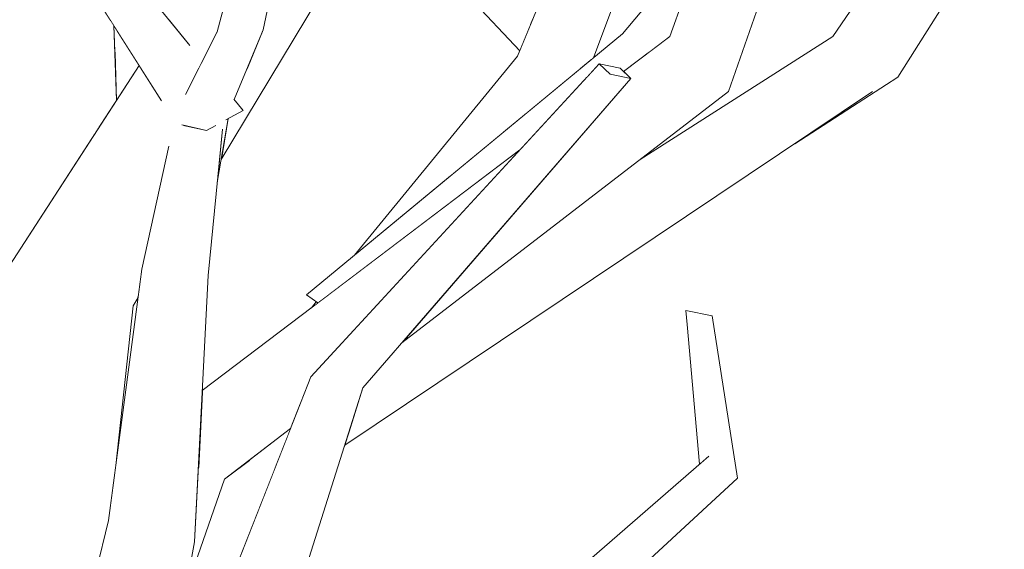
# Model space of a CAD drawing. Extents: x -289599 to -184549, y 66678 to 295474.
# Tile 407 of 656: x -261497 to -261349, y 71579 to 71659. Entities that reach past the tile are written whole.
import ezdxf

# ---------------------------------------------------------------- set-up
doc = ezdxf.new("R2010")
doc.units = 0
doc.header["$MEASUREMENT"] = 0
doc.linetypes.add('Wipeout_Contour', pattern=[1000, 0, -1000])
doc.layers.add('arch drzewa', color=8, linetype='Continuous')
doc.layers.add('arch drzewa_Nr_Pióra__4', color=8, linetype='Continuous', lineweight=9)

msp = doc.modelspace()

# ---------------------------------------------------------------- wipeouts: each hides what was drawn before it
at = {"color": 254, "linetype": 'Wipeout_Contour', "lineweight": 0, "ltscale": 1273422.603269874}
msp.add_wipeout([(-261483, 71658.91), (-261482.16, 71646.64), (-261482.04, 71646.83), (-261482.42, 71658)], dxfattribs=at).dxf.layer = 'arch drzewa'
at = {"color": 254, "linetype": 'Wipeout_Contour', "lineweight": 0, "ltscale": 1910016.857875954}
msp.add_wipeout([(-261462.54, 71653.36), (-261464.66, 71646.55), (-261464.59, 71646.66), (-261464.41, 71646.96), (-261464.38, 71646.93), (-261460, 71657.41)], dxfattribs=at).dxf.layer = 'arch drzewa'
at = {"color": 254, "linetype": 'Wipeout_Contour', "lineweight": 0, "ltscale": 1273347.573383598}
msp.add_wipeout([(-261466.11, 71642.45), (-261466.91, 71634.44), (-261465.24, 71644.05), (-261465.59, 71643.86)], dxfattribs=at).dxf.layer = 'arch drzewa'
at = {"color": 254, "linetype": 'Wipeout_Contour', "lineweight": 0, "ltscale": 1273455.71139091}
msp.add_wipeout([(-261502.53, 71641.28), (-261500.62, 71616.32), (-261500.09, 71618.96), (-261485.41, 71641.63)], dxfattribs=at).dxf.layer = 'arch drzewa'
at = {"color": 254, "linetype": 'Wipeout_Contour', "lineweight": 0, "ltscale": 954927.896095}
msp.add_wipeout([(-261448.35, 71605.24), (-261458.44, 71561.19), (-261445.02, 71603.59)], dxfattribs=at).dxf.layer = 'arch drzewa'
at = {"color": 254, "linetype": 'Wipeout_Contour', "lineweight": 0, "ltscale": 955021.55677}
msp.add_wipeout([(-261482.15, 71591.92), (-261482, 71593.08), (-261482, 71593.34)], dxfattribs=at).dxf.layer = 'arch drzewa'
at = {"color": 254, "linetype": 'Wipeout_Contour', "lineweight": 0, "ltscale": 954769.179997}
msp.add_wipeout([(-261410.54, 71569.89), (-261388.69, 71589.98), (-261393.01, 71593.32)], dxfattribs=at).dxf.layer = 'arch drzewa'
at = {"color": 254, "linetype": 'Wipeout_Contour', "lineweight": 0, "ltscale": 954986.352703}
msp.add_wipeout([(-261470.3, 71580.42), (-261483.25, 71583.65), (-261482.87, 71514.13)], dxfattribs=at).dxf.layer = 'arch drzewa'

# ---------------------------------------------------------------- next in the draw order: wipeouts: each hides what was drawn before it
at = {"color": 254, "linetype": 'Wipeout_Contour', "lineweight": 0, "ltscale": 955008.396825}
msp.add_wipeout([(-261460, 71657.41), (-261456.92, 71672), (-261458.89, 71672.46)], dxfattribs=at).dxf.layer = 'arch drzewa'
at = {"color": 254, "linetype": 'Wipeout_Contour', "lineweight": 0, "ltscale": 1273428.122118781}
msp.add_wipeout([(-261483, 71658.91), (-261485.64, 71663.07), (-261484.73, 71642.67), (-261482.16, 71646.64)], dxfattribs=at).dxf.layer = 'arch drzewa'
at = {"color": 254, "linetype": 'Wipeout_Contour', "lineweight": 0, "ltscale": 954870.23255}
msp.add_wipeout([(-261445.02, 71603.59), (-261404.74, 71650.07), (-261407.87, 71650.72)], dxfattribs=at).dxf.layer = 'arch drzewa'
at = {"color": 254, "linetype": 'Wipeout_Contour', "lineweight": 0, "ltscale": 955003.922529}
msp.add_wipeout([(-261478.25, 71621.43), (-261470.3, 71580.42), (-261468.29, 71620.45)], dxfattribs=at).dxf.layer = 'arch drzewa'
at = {"color": 254, "linetype": 'Wipeout_Contour', "lineweight": 0, "ltscale": 954934.12471}
msp.add_wipeout([(-261462.81, 71561.99), (-261458.44, 71561.19), (-261448.35, 71605.24)], dxfattribs=at).dxf.layer = 'arch drzewa'

# ---------------------------------------------------------------- next in the draw order: wipeouts: each hides what was drawn before it
at = {"color": 254, "linetype": 'Wipeout_Contour', "lineweight": 0, "ltscale": 1591802.778385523}
msp.add_wipeout([(-261489.32, 71668.94), (-261484.84, 71642.51), (-261484.73, 71642.67), (-261485.64, 71663.07), (-261487.5, 71666)], dxfattribs=at).dxf.layer = 'arch drzewa'
at = {"color": 254, "linetype": 'Wipeout_Contour', "lineweight": 0, "ltscale": 955008.645717}
msp.add_wipeout([(-261478.25, 71621.43), (-261483.25, 71583.65), (-261470.3, 71580.42)], dxfattribs=at).dxf.layer = 'arch drzewa'
at = {"color": 254, "linetype": 'Wipeout_Contour', "lineweight": 0, "ltscale": 954940.265731}
msp.add_wipeout([(-261452.85, 71605.22), (-261462.81, 71561.99), (-261448.35, 71605.24)], dxfattribs=at).dxf.layer = 'arch drzewa'

# ---------------------------------------------------------------- next in the draw order: wipeouts: each hides what was drawn before it
at = {"color": 254, "linetype": 'Wipeout_Contour', "lineweight": 0, "ltscale": 3183689.563935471}
msp.add_wipeout([(-261502.73, 71651.82), (-261502.53, 71641.28), (-261485.41, 71641.63), (-261484.84, 71642.51), (-261489.32, 71668.94), (-261495.21, 71678.48), (-261493.78, 71671.67), (-261496.25, 71667.97), (-261501.63, 71648.56), (-261502.36, 71650.82)], dxfattribs=at).dxf.layer = 'arch drzewa'
at = {"color": 254, "linetype": 'Wipeout_Contour', "lineweight": 0, "ltscale": 954900.281185}
msp.add_wipeout([(-261407.87, 71650.72), (-261448.35, 71605.24), (-261445.02, 71603.59)], dxfattribs=at).dxf.layer = 'arch drzewa'
at = {"color": 254, "linetype": 'Wipeout_Contour', "lineweight": 0, "ltscale": 1910036.195049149}
msp.add_wipeout([(-261471.93, 71643.04), (-261472.52, 71642.06), (-261468.29, 71620.45), (-261466.11, 71642.45), (-261467.36, 71642.89), (-261468.52, 71642.26)], dxfattribs=at).dxf.layer = 'arch drzewa'
at = {"color": 254, "linetype": 'Wipeout_Contour', "lineweight": 0, "ltscale": 1910058.363746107}
msp.add_wipeout([(-261494.1, 71611.84), (-261489.31, 71560.35), (-261488.85, 71560.9), (-261483.25, 71583.65), (-261482.15, 71591.92), (-261479.54, 71615.93)], dxfattribs=at).dxf.layer = 'arch drzewa'
at = {"color": 254, "linetype": 'Wipeout_Contour', "lineweight": 0, "ltscale": 954949.455788}
msp.add_wipeout([(-261468.82, 71564.56), (-261462.81, 71561.99), (-261452.85, 71605.22)], dxfattribs=at).dxf.layer = 'arch drzewa'

# ---------------------------------------------------------------- next in the draw order: linework, layer by layer
at = {"layer": 'arch drzewa_Nr_Pióra__4', "linetype": 'Continuous'}
msp.add_line((-261482, 71593.08), (-261482, 71593.34), dxfattribs=at)

# ---------------------------------------------------------------- next in the draw order: wipeouts: each hides what was drawn before it
at = {"color": 254, "linetype": 'Wipeout_Contour', "lineweight": 0, "ltscale": 1591683.748303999}
msp.add_wipeout([(-261466.11, 71642.45), (-261465.59, 71643.86), (-261465.61, 71643.85), (-261464.66, 71646.55), (-261462.54, 71653.36)], dxfattribs=at).dxf.layer = 'arch drzewa'
at = {"color": 254, "linetype": 'Wipeout_Contour', "lineweight": 0, "ltscale": 954879.053051}
msp.add_wipeout([(-261448.35, 71605.24), (-261407.87, 71650.72), (-261409.49, 71652.3)], dxfattribs=at).dxf.layer = 'arch drzewa'
at = {"color": 254, "linetype": 'Wipeout_Contour', "lineweight": 0, "ltscale": 1273365.379750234}
msp.add_wipeout([(-261478.25, 71621.43), (-261468.29, 71620.45), (-261472.52, 71642.06), (-261474.22, 71639.78)], dxfattribs=at).dxf.layer = 'arch drzewa'
at = {"color": 254, "linetype": 'Wipeout_Contour', "lineweight": 0, "ltscale": 955030.671688}
msp.add_wipeout([(-261479.54, 71615.93), (-261478.81, 71617.14), (-261478.76, 71617.55)], dxfattribs=at).dxf.layer = 'arch drzewa'
at = {"color": 254, "linetype": 'Wipeout_Contour', "lineweight": 0, "ltscale": 1591729.014239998}
msp.add_wipeout([(-261494.1, 71611.84), (-261502.75, 71535.38), (-261501.79, 71535.8), (-261495.36, 71547.64), (-261489.31, 71560.35)], dxfattribs=at).dxf.layer = 'arch drzewa'
at = {"color": 254, "linetype": 'Wipeout_Contour', "lineweight": 0, "ltscale": 1273302.909399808}
msp.add_wipeout([(-261470.3, 71580.42), (-261471.73, 71572.85), (-261465.81, 71589.85), (-261469.74, 71591.61)], dxfattribs=at).dxf.layer = 'arch drzewa'

# ---------------------------------------------------------------- next in the draw order: wipeouts: each hides what was drawn before it
at = {"color": 254, "linetype": 'Wipeout_Contour', "lineweight": 0, "ltscale": 955015.15353}
msp.add_wipeout([(-261466.11, 71642.45), (-261462.54, 71653.36), (-261466.93, 71657.1)], dxfattribs=at).dxf.layer = 'arch drzewa'
at = {"color": 254, "linetype": 'Wipeout_Contour', "lineweight": 0, "ltscale": 954910.24195}
msp.add_wipeout([(-261409.49, 71652.3), (-261452.85, 71605.22), (-261448.35, 71605.24)], dxfattribs=at).dxf.layer = 'arch drzewa'
at = {"color": 254, "linetype": 'Wipeout_Contour', "lineweight": 0, "ltscale": 955067.093328}
msp.add_wipeout([(-261502.75, 71535.38), (-261494.1, 71611.84), (-261500.09, 71618.96)], dxfattribs=at).dxf.layer = 'arch drzewa'
at = {"color": 254, "linetype": 'Wipeout_Contour', "lineweight": 0, "ltscale": 954956.10788}
msp.add_wipeout([(-261465.81, 71589.85), (-261455.89, 71597.47), (-261454.45, 71601.14)], dxfattribs=at).dxf.layer = 'arch drzewa'

# ---------------------------------------------------------------- next in the draw order: linework, layer by layer
at = {"layer": 'arch drzewa_Nr_Pióra__4', "linetype": 'Continuous'}
msp.add_line((-261498.54, 71521.54), (-261483.25, 71583.65), dxfattribs=at)

# ---------------------------------------------------------------- next in the draw order: wipeouts: each hides what was drawn before it
at = {"color": 254, "linetype": 'Wipeout_Contour', "lineweight": 0, "ltscale": 1273347.742492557}
msp.add_wipeout([(-261462.54, 71653.36), (-261460, 71657.41), (-261458.89, 71672.46), (-261459.02, 71672.49)], dxfattribs=at).dxf.layer = 'arch drzewa'
at = {"color": 254, "linetype": 'Wipeout_Contour', "lineweight": 0, "ltscale": 1910043.528122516}
msp.add_wipeout([(-261471.65, 71647.78), (-261471.55, 71647.03), (-261467.14, 71643.01), (-261467.36, 71642.89), (-261466.11, 71642.45), (-261466.93, 71657.1)], dxfattribs=at).dxf.layer = 'arch drzewa'
at = {"color": 254, "linetype": 'Wipeout_Contour', "lineweight": 0, "ltscale": 1273129.030906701}
msp.add_wipeout([(-261406.35, 71651.65), (-261409.49, 71652.3), (-261407.87, 71650.72), (-261404.74, 71650.07)], dxfattribs=at).dxf.layer = 'arch drzewa'
at = {"color": 254, "linetype": 'Wipeout_Contour', "lineweight": 0, "ltscale": 955008.157923}
msp.add_wipeout([(-261463.02, 71645.26), (-261464.41, 71646.96), (-261464.59, 71646.66)], dxfattribs=at).dxf.layer = 'arch drzewa'

# ---------------------------------------------------------------- next in the draw order: wipeouts: each hides what was drawn before it
at = {"color": 254, "linetype": 'Wipeout_Contour', "lineweight": 0, "ltscale": 1273355.171314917}
msp.add_wipeout([(-261461.71, 71675.83), (-261462.54, 71653.36), (-261459.02, 71672.49), (-261460.8, 71672.9)], dxfattribs=at).dxf.layer = 'arch drzewa'
at = {"color": 254, "linetype": 'Wipeout_Contour', "lineweight": 0, "ltscale": 1273409.012314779}
msp.add_wipeout([(-261471.03, 71655.07), (-261480.65, 71666.85), (-261485, 71664.91), (-261471.56, 71652.89)], dxfattribs=at).dxf.layer = 'arch drzewa'
at = {"color": 254, "linetype": 'Wipeout_Contour', "lineweight": 0, "ltscale": 1591404.353276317}
msp.add_wipeout([(-261439.17, 71610.34), (-261390.06, 71648.11), (-261398.88, 71656.42), (-261405, 71650.32), (-261404.74, 71650.07)], dxfattribs=at).dxf.layer = 'arch drzewa'
at = {"color": 254, "linetype": 'Wipeout_Contour', "lineweight": 0, "ltscale": 1273365.271872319}
msp.add_wipeout([(-261471.55, 71647.03), (-261471.88, 71646.88), (-261468.52, 71642.26), (-261467.14, 71643.01)], dxfattribs=at).dxf.layer = 'arch drzewa'
at = {"color": 254, "linetype": 'Wipeout_Contour', "lineweight": 0, "ltscale": 1273345.573333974}
msp.add_wipeout([(-261465.61, 71643.85), (-261463.02, 71645.26), (-261464.59, 71646.66), (-261464.66, 71646.55)], dxfattribs=at).dxf.layer = 'arch drzewa'

# ---------------------------------------------------------------- next in the draw order: wipeouts: each hides what was drawn before it
at = {"color": 254, "linetype": 'Wipeout_Contour', "lineweight": 0, "ltscale": 2546135.766549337}
msp.add_wipeout([(-261386.39, 71691.35), (-261390.06, 71648.11), (-261376.08, 71688.31), (-261378.99, 71689.17), (-261380.02, 71688.41), (-261382.63, 71688.29), (-261383.67, 71688.58), (-261384.28, 71690.73)], dxfattribs=at).dxf.layer = 'arch drzewa'
at = {"color": 254, "linetype": 'Wipeout_Contour', "lineweight": 0, "ltscale": 1273361.659669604}
msp.add_wipeout([(-261466.93, 71657.1), (-261462.54, 71653.36), (-261461.71, 71675.83), (-261461.78, 71676.03)], dxfattribs=at).dxf.layer = 'arch drzewa'
at = {"color": 254, "linetype": 'Wipeout_Contour', "lineweight": 0, "ltscale": 955051.645956}
msp.add_wipeout([(-261485, 71664.91), (-261472.81, 71648.15), (-261471.52, 71652.86)], dxfattribs=at).dxf.layer = 'arch drzewa'
at = {"color": 254, "linetype": 'Wipeout_Contour', "lineweight": 0, "ltscale": 954836.141738}
msp.add_wipeout([(-261398.88, 71656.42), (-261405.84, 71651.14), (-261405, 71650.32)], dxfattribs=at).dxf.layer = 'arch drzewa'
at = {"color": 254, "linetype": 'Wipeout_Contour', "lineweight": 0, "ltscale": 955026.803919}
msp.add_wipeout([(-261471.88, 71646.88), (-261471.81, 71646.37), (-261468.52, 71642.26)], dxfattribs=at).dxf.layer = 'arch drzewa'
at = {"color": 254, "linetype": 'Wipeout_Contour', "lineweight": 0, "ltscale": 1909904.90570072}
msp.add_wipeout([(-261469.16, 71603.19), (-261469.74, 71591.61), (-261465.81, 71589.85), (-261454.45, 71601.14), (-261452.85, 71605.22), (-261421.42, 71639.34)], dxfattribs=at).dxf.layer = 'arch drzewa'
at = {"color": 254, "linetype": 'Wipeout_Contour', "lineweight": 0, "ltscale": 954771.296962}
msp.add_wipeout([(-261388.69, 71589.98), (-261392.51, 71614.42), (-261396.46, 71615.21)], dxfattribs=at).dxf.layer = 'arch drzewa'

# ---------------------------------------------------------------- next in the draw order: wipeouts: each hides what was drawn before it
at = {"color": 254, "linetype": 'Wipeout_Contour', "lineweight": 0, "ltscale": 954812.861195}
msp.add_wipeout([(-261386.39, 71691.35), (-261398.88, 71656.42), (-261390.06, 71648.11)], dxfattribs=at).dxf.layer = 'arch drzewa'
at = {"color": 254, "linetype": 'Wipeout_Contour', "lineweight": 0, "ltscale": 2228336.698139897}
msp.add_wipeout([(-261465.24, 71644.05), (-261466.31, 71637.89), (-261447.12, 71669.73), (-261452.91, 71671.07), (-261463.2, 71649.76), (-261464.38, 71646.93), (-261463.02, 71645.26)], dxfattribs=at).dxf.layer = 'arch drzewa'
at = {"color": 254, "linetype": 'Wipeout_Contour', "lineweight": 0, "ltscale": 1273415.651315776}
msp.add_wipeout([(-261472.81, 71648.15), (-261485, 71664.91), (-261487.5, 71666), (-261473.18, 71648.08)], dxfattribs=at).dxf.layer = 'arch drzewa'
at = {"color": 254, "linetype": 'Wipeout_Contour', "lineweight": 0, "ltscale": 955026.036114}
msp.add_wipeout([(-261472.17, 71643.09), (-261468.52, 71642.26), (-261471.81, 71646.37)], dxfattribs=at).dxf.layer = 'arch drzewa'
at = {"color": 254, "linetype": 'Wipeout_Contour', "lineweight": 0, "ltscale": 954951.965334}
msp.add_wipeout([(-261452.03, 71616.5), (-261452.74, 71615.62), (-261451.8, 71616.34)], dxfattribs=at).dxf.layer = 'arch drzewa'
at = {"color": 254, "linetype": 'Wipeout_Contour', "lineweight": 0, "ltscale": 954766.268608}
msp.add_wipeout([(-261396.46, 71615.21), (-261393.01, 71593.32), (-261388.69, 71589.98)], dxfattribs=at).dxf.layer = 'arch drzewa'
at = {"color": 254, "linetype": 'Wipeout_Contour', "lineweight": 0, "ltscale": 2546572.706910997}
msp.add_wipeout([(-261471.73, 71572.85), (-261474.02, 71560.8), (-261472.01, 71560.88), (-261466.5, 71570.48), (-261463.53, 71578.04), (-261458.38, 71591.13), (-261462.09, 71592.71), (-261465.81, 71589.85)], dxfattribs=at).dxf.layer = 'arch drzewa'

# ---------------------------------------------------------------- next in the draw order: linework, layer by layer
at = {"layer": 'arch drzewa_Nr_Pióra__4', "linetype": 'Continuous'}
for p, q in [((-261471.73, 71572.85), (-261465.81, 71589.85)), ((-261410.54, 71569.89), (-261388.69, 71589.98)), ((-261482.87, 71514.13), (-261470.3, 71580.42))]:
    msp.add_line(p, q, dxfattribs=at)

# ---------------------------------------------------------------- next in the draw order: wipeouts: each hides what was drawn before it
at = {"color": 254, "linetype": 'Wipeout_Contour', "lineweight": 0, "ltscale": 1273338.503448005}
msp.add_wipeout([(-261463.2, 71649.76), (-261452.91, 71671.07), (-261456.92, 71672), (-261460, 71657.41)], dxfattribs=at).dxf.layer = 'arch drzewa'
at = {"color": 254, "linetype": 'Wipeout_Contour', "lineweight": 0, "ltscale": 1273403.627786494}
msp.add_wipeout([(-261473.18, 71648.08), (-261487.5, 71666), (-261475.32, 71646.79), (-261474.63, 71647.04)], dxfattribs=at).dxf.layer = 'arch drzewa'
at = {"color": 254, "linetype": 'Wipeout_Contour', "lineweight": 0, "ltscale": 954779.174139}
msp.add_wipeout([(-261393.01, 71593.32), (-261396.46, 71615.21), (-261396.28, 71613.11)], dxfattribs=at).dxf.layer = 'arch drzewa'
at = {"color": 254, "linetype": 'Wipeout_Contour', "lineweight": 0, "ltscale": 954954.160978}
msp.add_wipeout([(-261462.09, 71592.71), (-261458.38, 71591.13), (-261455.89, 71597.47)], dxfattribs=at).dxf.layer = 'arch drzewa'

# ---------------------------------------------------------------- next in the draw order: linework, layer by layer
at = {"layer": 'arch drzewa_Nr_Pióra__4', "linetype": 'Continuous'}
for p, q in [((-261460, 71657.41), (-261456.92, 71672)), ((-261468.82, 71564.56), (-261452.85, 71605.22)), ((-261465.81, 71589.85), (-261455.89, 71597.47))]:
    msp.add_line(p, q, dxfattribs=at)

# ---------------------------------------------------------------- next in the draw order: wipeouts: each hides what was drawn before it
at = {"color": 254, "linetype": 'Wipeout_Contour', "lineweight": 0, "ltscale": 4138481.829248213}
msp.add_wipeout([(-261467.8, 71655.39), (-261494.1, 71611.84), (-261479.54, 71615.93), (-261478.76, 71617.55), (-261478.25, 71621.43), (-261474.22, 71639.78), (-261472.52, 71642.06), (-261471.93, 71643.04), (-261472.17, 71643.09), (-261471.81, 71646.37), (-261471.88, 71646.88), (-261471.55, 71647.03), (-261471.65, 71647.78)], dxfattribs=at).dxf.layer = 'arch drzewa'
at = {"color": 254, "linetype": 'Wipeout_Contour', "lineweight": 0, "ltscale": 954771.748044}
msp.add_wipeout([(-261396.28, 71613.11), (-261394.42, 71592.09), (-261393.01, 71593.32)], dxfattribs=at).dxf.layer = 'arch drzewa'

# ---------------------------------------------------------------- next in the draw order: linework, layer by layer
at = {"layer": 'arch drzewa_Nr_Pióra__4', "linetype": 'Continuous'}
msp.add_line((-261413.4, 71575.61), (-261393.01, 71593.32), dxfattribs=at)

# ---------------------------------------------------------------- next in the draw order: wipeouts: each hides what was drawn before it
at = {"color": 254, "linetype": 'Wipeout_Contour', "lineweight": 0, "ltscale": 2546766.375164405}
msp.add_wipeout([(-261494.1, 71611.84), (-261467.8, 71655.39), (-261466.93, 71657.1), (-261464.86, 71664.7), (-261471.62, 71652.48), (-261472.81, 71648.15), (-261473.18, 71648.08), (-261474.63, 71647.04)], dxfattribs=at).dxf.layer = 'arch drzewa'
at = {"color": 254, "linetype": 'Wipeout_Contour', "lineweight": 0, "ltscale": 1273110.969565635}
msp.add_wipeout([(-261447.26, 71596.51), (-261447.75, 71594.95), (-261368.42, 71648.11), (-261374.37, 71656.42)], dxfattribs=at).dxf.layer = 'arch drzewa'

# ---------------------------------------------------------------- next in the draw order: linework, layer by layer
at = {"layer": 'arch drzewa_Nr_Pióra__4', "linetype": 'Continuous'}
for p, q in [((-261463.02, 71645.26), (-261464.41, 71646.97)), ((-261463.02, 71645.26), (-261465.61, 71643.85)), ((-261466.91, 71634.44), (-261465.24, 71644.05)), ((-261468.52, 71642.26), (-261472.21, 71643.1)), ((-261467.09, 71643.04), (-261468.52, 71642.26)), ((-261468.29, 71620.45), (-261466.11, 71642.45)), ((-261470.3, 71580.42), (-261468.29, 71620.45))]:
    msp.add_line(p, q, dxfattribs=at)

# ---------------------------------------------------------------- next in the draw order: wipeouts: each hides what was drawn before it
at = {"color": 254, "linetype": 'Wipeout_Contour', "lineweight": 0, "ltscale": 1591444.135659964}
msp.add_wipeout([(-261445.02, 71603.59), (-261447.26, 71596.51), (-261374.37, 71656.42), (-261403.32, 71637.91), (-261439.17, 71610.34)], dxfattribs=at).dxf.layer = 'arch drzewa'
at = {"color": 254, "linetype": 'Wipeout_Contour', "lineweight": 0, "ltscale": 1591767.304024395}
msp.add_wipeout([(-261500.09, 71618.96), (-261494.1, 71611.84), (-261474.63, 71647.04), (-261475.32, 71646.79), (-261478.65, 71652.05)], dxfattribs=at).dxf.layer = 'arch drzewa'
at = {"color": 254, "linetype": 'Wipeout_Contour', "lineweight": 0, "ltscale": 954923.169534}
msp.add_wipeout([(-261447.87, 71594.58), (-261447.69, 71594.99), (-261447.75, 71594.95)], dxfattribs=at).dxf.layer = 'arch drzewa'

# ---------------------------------------------------------------- next in the draw order: linework, layer by layer
at = {"layer": 'arch drzewa_Nr_Pióra__4', "linetype": 'Continuous'}
for p, q in [((-261478.25, 71621.43), (-261474.19, 71639.92)), ((-261483.25, 71583.65), (-261478.25, 71621.43)), ((-261479.54, 71615.93), (-261478.81, 71617.14)), ((-261482.15, 71591.92), (-261479.54, 71615.93)), ((-261392.51, 71614.42), (-261396.46, 71615.21)), ((-261396.46, 71615.21), (-261396.28, 71613.11)), ((-261388.69, 71589.98), (-261392.51, 71614.42)), ((-261394.42, 71592.09), (-261396.28, 71613.11)), ((-261458.44, 71561.19), (-261445.02, 71603.59)), ((-261447.87, 71594.58), (-261447.69, 71594.99))]:
    msp.add_line(p, q, dxfattribs=at)

# ---------------------------------------------------------------- next in the draw order: wipeouts: each hides what was drawn before it
at = {"color": 254, "linetype": 'Wipeout_Contour', "lineweight": 0, "ltscale": 1273134.22357636}
msp.add_wipeout([(-261410.77, 71652.87), (-261410.36, 71653.2), (-261386.33, 71716.99), (-261391.26, 71719.01)], dxfattribs=at).dxf.layer = 'arch drzewa'
at = {"color": 254, "linetype": 'Wipeout_Contour', "lineweight": 0, "ltscale": 1273544.014622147}
msp.add_wipeout([(-261512.76, 71706.85), (-261513.78, 71708.49), (-261501.63, 71648.56), (-261496.25, 71667.97)], dxfattribs=at).dxf.layer = 'arch drzewa'
at = {"color": 254, "linetype": 'Wipeout_Contour', "lineweight": 0, "ltscale": 3183437.471536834}
msp.add_wipeout([(-261474.19, 71658.94), (-261471.03, 71655.07), (-261471.56, 71652.89), (-261471.52, 71652.86), (-261471.62, 71652.48), (-261464.86, 71664.7), (-261461.78, 71676.03), (-261461.98, 71676.69), (-261461.61, 71676.77), (-261461.18, 71679.03)], dxfattribs=at).dxf.layer = 'arch drzewa'
at = {"color": 254, "linetype": 'Wipeout_Contour', "lineweight": 0, "ltscale": 1273416.530056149}
msp.add_wipeout([(-261482.26, 71653.27), (-261482.04, 71646.83), (-261478.65, 71652.05), (-261481.94, 71657.23)], dxfattribs=at).dxf.layer = 'arch drzewa'
at = {"color": 254, "linetype": 'Wipeout_Contour', "lineweight": 0, "ltscale": 954871.791613}
msp.add_wipeout([(-261420.76, 71644.61), (-261412.46, 71651.47), (-261413.96, 71656.11)], dxfattribs=at).dxf.layer = 'arch drzewa'
at = {"color": 254, "linetype": 'Wipeout_Contour', "lineweight": 0, "ltscale": 954738.619067}
msp.add_wipeout([(-261380.12, 71640.27), (-261364.62, 71650.31), (-261368.42, 71648.11)], dxfattribs=at).dxf.layer = 'arch drzewa'

# ---------------------------------------------------------------- next in the draw order: linework, layer by layer
at = {"layer": 'arch drzewa_Nr_Pióra__4', "linetype": 'Continuous'}
for p, q in [((-261390.06, 71648.11), (-261376.08, 71688.31)), ((-261466.93, 71657.1), (-261461.78, 71676.03)), ((-261471, 71655.03), (-261480.65, 71666.85)), ((-261471.69, 71647.7), (-261466.93, 71657.1)), ((-261464.38, 71646.93), (-261460, 71657.41)), ((-261500.09, 71618.96), (-261478.65, 71652.05))]:
    msp.add_line(p, q, dxfattribs=at)

# ---------------------------------------------------------------- next in the draw order: wipeouts: each hides what was drawn before it
at = {"color": 254, "linetype": 'Wipeout_Contour', "lineweight": 0, "ltscale": 2227654.250877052}
msp.add_wipeout([(-261350.89, 71691.35), (-261368.42, 71648.11), (-261344.1, 71688.31), (-261346.01, 71689.17), (-261347.06, 71688.41), (-261350.31, 71688.29), (-261350.74, 71691.28)], dxfattribs=at).dxf.layer = 'arch drzewa'
at = {"color": 254, "linetype": 'Wipeout_Contour', "lineweight": 0, "ltscale": 955068.620259}
msp.add_wipeout([(-261481.94, 71657.23), (-261482.42, 71658), (-261482.26, 71653.27)], dxfattribs=at).dxf.layer = 'arch drzewa'
at = {"color": 254, "linetype": 'Wipeout_Contour', "lineweight": 0, "ltscale": 954880.135531}
msp.add_wipeout([(-261424.14, 71641.82), (-261420.76, 71644.61), (-261413.96, 71656.11)], dxfattribs=at).dxf.layer = 'arch drzewa'

# ---------------------------------------------------------------- next in the draw order: linework, layer by layer
at = {"layer": 'arch drzewa_Nr_Pióra__4', "linetype": 'Continuous'}
for p, q in [((-261475.28, 71646.73), (-261487.5, 71666)), ((-261482.04, 71646.83), (-261482.42, 71658))]:
    msp.add_line(p, q, dxfattribs=at)

# ---------------------------------------------------------------- next in the draw order: wipeouts: each hides what was drawn before it
at = {"color": 254, "linetype": 'Wipeout_Contour', "lineweight": 0, "ltscale": 954733.339275}
msp.add_wipeout([(-261350.89, 71691.35), (-261374.37, 71656.42), (-261368.42, 71648.11)], dxfattribs=at).dxf.layer = 'arch drzewa'
at = {"color": 254, "linetype": 'Wipeout_Contour', "lineweight": 0, "ltscale": 1273185.993172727}
msp.add_wipeout([(-261421.77, 71653.46), (-261431.96, 71635.36), (-261424.14, 71641.82), (-261413.96, 71656.11)], dxfattribs=at).dxf.layer = 'arch drzewa'

# ---------------------------------------------------------------- next in the draw order: wipeouts: each hides what was drawn before it
at = {"color": 254, "linetype": 'Wipeout_Contour', "lineweight": 0, "ltscale": 1273146.622045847}
msp.add_wipeout([(-261391.26, 71719.01), (-261413.96, 71656.11), (-261412.46, 71651.47), (-261410.77, 71652.87)], dxfattribs=at).dxf.layer = 'arch drzewa'
at = {"color": 254, "linetype": 'Wipeout_Contour', "lineweight": 0, "ltscale": 954699.102407}
msp.add_wipeout([(-261364.62, 71650.31), (-261340.96, 71687.78), (-261344.1, 71688.31)], dxfattribs=at).dxf.layer = 'arch drzewa'
at = {"color": 254, "linetype": 'Wipeout_Contour', "lineweight": 0, "ltscale": 1273218.305004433}
msp.add_wipeout([(-261421.77, 71653.46), (-261446.27, 71623.53), (-261436.25, 71631.81), (-261431.96, 71635.36)], dxfattribs=at).dxf.layer = 'arch drzewa'

# ---------------------------------------------------------------- next in the draw order: wipeouts: each hides what was drawn before it
at = {"color": 254, "linetype": 'Wipeout_Contour', "lineweight": 0, "ltscale": 954861.672937}
msp.add_wipeout([(-261413.96, 71656.11), (-261391.26, 71719.01), (-261394.99, 71718.8)], dxfattribs=at).dxf.layer = 'arch drzewa'
at = {"color": 254, "linetype": 'Wipeout_Contour', "lineweight": 0, "ltscale": 954714.916771}
msp.add_wipeout([(-261344.1, 71688.31), (-261368.42, 71648.11), (-261364.62, 71650.31)], dxfattribs=at).dxf.layer = 'arch drzewa'

# ---------------------------------------------------------------- next in the draw order: linework, layer by layer
at = {"layer": 'arch drzewa_Nr_Pióra__4', "linetype": 'Continuous'}
for p, q in [((-261374.37, 71656.42), (-261350.89, 71691.35)), ((-261364.62, 71650.31), (-261340.96, 71687.78)), ((-261380.12, 71640.27), (-261364.62, 71650.31))]:
    msp.add_line(p, q, dxfattribs=at)

# ---------------------------------------------------------------- next in the draw order: wipeouts: each hides what was drawn before it
at = {"color": 254, "linetype": 'Wipeout_Contour', "lineweight": 0, "ltscale": 954874.153876}
msp.add_wipeout([(-261421.77, 71653.46), (-261413.96, 71656.11), (-261394.99, 71718.8)], dxfattribs=at).dxf.layer = 'arch drzewa'

# ---------------------------------------------------------------- next in the draw order: wipeouts: each hides what was drawn before it
at = {"color": 254, "linetype": 'Wipeout_Contour', "lineweight": 0, "ltscale": 1273210.557432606}
msp.add_wipeout([(-261429.71, 71667.98), (-261431.75, 71665.27), (-261419.83, 71658.21), (-261419.51, 71658.99)], dxfattribs=at).dxf.layer = 'arch drzewa'
at = {"color": 254, "linetype": 'Wipeout_Contour', "lineweight": 0, "ltscale": 1909695.150809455}
msp.add_wipeout([(-261412.51, 71649.02), (-261409.49, 71652.3), (-261406.35, 71651.65), (-261405.84, 71651.14), (-261402.09, 71653.99), (-261405.99, 71656.82)], dxfattribs=at).dxf.layer = 'arch drzewa'

# ---------------------------------------------------------------- next in the draw order: wipeouts: each hides what was drawn before it
at = {"color": 254, "linetype": 'Wipeout_Contour', "lineweight": 0, "ltscale": 1591498.459403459}
msp.add_wipeout([(-261453.51, 71617.54), (-261451.8, 71616.34), (-261421.42, 71639.34), (-261412.51, 71649.02), (-261405.99, 71656.82)], dxfattribs=at).dxf.layer = 'arch drzewa'

# ---------------------------------------------------------------- next in the draw order: linework, layer by layer
at = {"layer": 'arch drzewa_Nr_Pióra__4', "linetype": 'Continuous'}
for p, q in [((-261466.31, 71637.89), (-261447.12, 71669.73)), ((-261446.27, 71623.53), (-261421.77, 71653.46)), ((-261452.85, 71605.22), (-261409.49, 71652.3)), ((-261407.87, 71650.72), (-261409.49, 71652.3)), ((-261409.49, 71652.3), (-261406.35, 71651.65)), ((-261406.35, 71651.65), (-261404.74, 71650.07)), ((-261445.02, 71603.59), (-261404.74, 71650.07)), ((-261404.74, 71650.07), (-261407.87, 71650.72)), ((-261447.75, 71594.95), (-261368.42, 71648.11)), ((-261439.17, 71610.34), (-261390.06, 71648.11)), ((-261469.16, 71603.19), (-261421.42, 71639.34)), ((-261451.8, 71616.34), (-261453.51, 71617.54)), ((-261452.74, 71615.62), (-261452.03, 71616.5))]:
    msp.add_line(p, q, dxfattribs=at)

# ---------------------------------------------------------------- next in the draw order: wipeouts: each hides what was drawn before it
at = {"color": 254, "linetype": 'Wipeout_Contour', "lineweight": 0, "ltscale": 1273110.023848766}
msp.add_wipeout([(-261405.99, 71656.82), (-261402.09, 71653.99), (-261398.88, 71656.42), (-261393.38, 71671.78)], dxfattribs=at).dxf.layer = 'arch drzewa'
at = {"color": 254, "linetype": 'Wipeout_Contour', "lineweight": 0, "ltscale": 954903.17}
msp.add_wipeout([(-261431.75, 71665.27), (-261421.45, 71654.24), (-261419.83, 71658.21)], dxfattribs=at).dxf.layer = 'arch drzewa'

# ---------------------------------------------------------------- next in the draw order: linework, layer by layer
at = {"layer": 'arch drzewa_Nr_Pióra__4', "linetype": 'Continuous'}
for p, q in [((-261421.77, 71653.46), (-261394.99, 71718.8)), ((-261410.36, 71653.2), (-261386.33, 71716.99)), ((-261398.88, 71656.42), (-261386.39, 71691.35)), ((-261405.99, 71656.82), (-261393.38, 71671.78)), ((-261421.45, 71654.24), (-261431.75, 71665.27)), ((-261453.51, 71617.54), (-261405.99, 71656.82)), ((-261405.84, 71651.14), (-261398.88, 71656.42)), ((-261403.32, 71637.91), (-261374.37, 71656.42))]:
    msp.add_line(p, q, dxfattribs=at)

doc.saveas('drawing.dxf')
